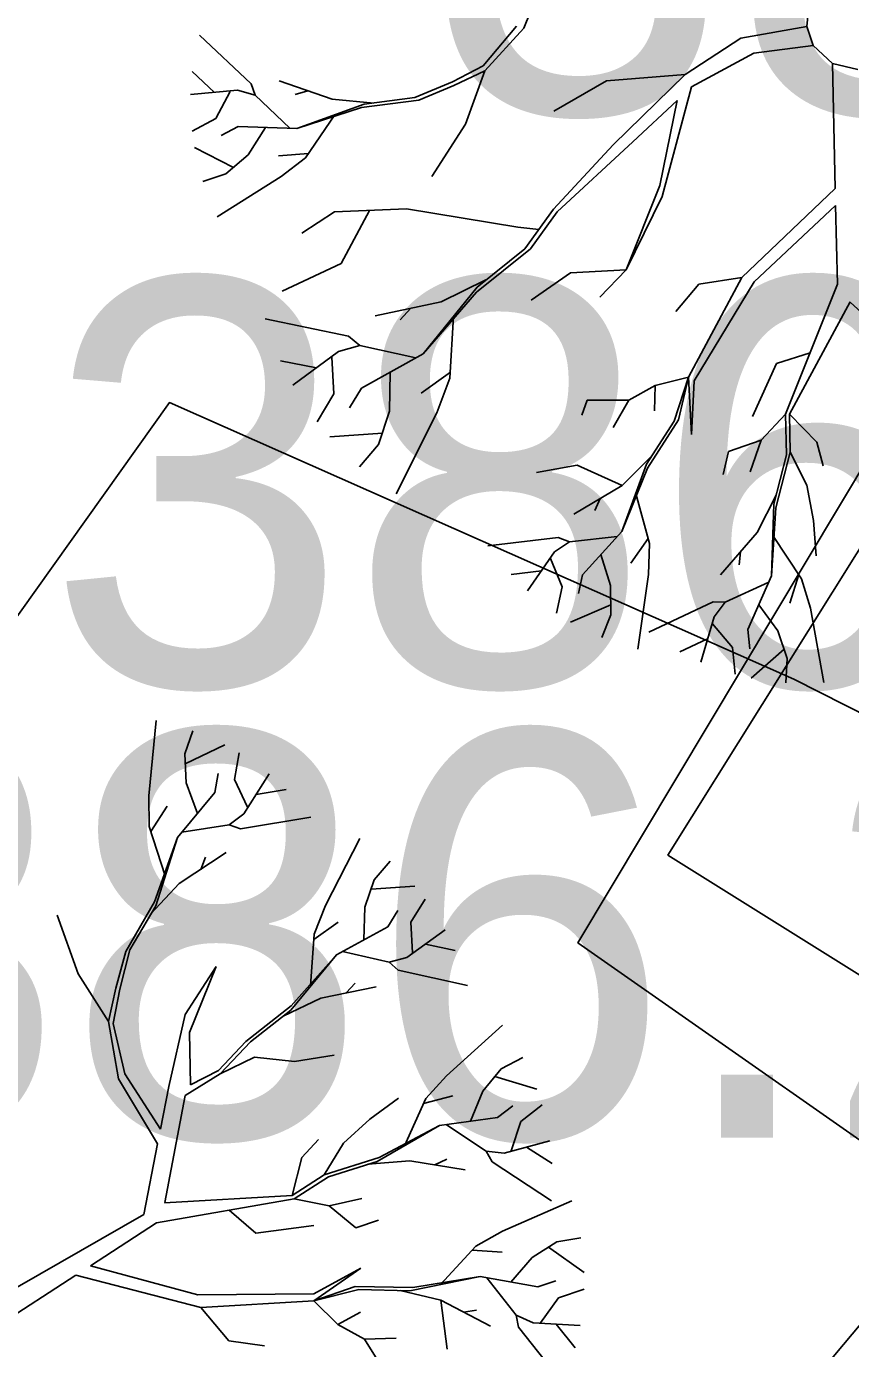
# Model space of a CAD drawing. Extents: x -438233 to -437334, y -1133133 to -1132623.
# Drawn here: x -437568.614 to -437567.096, y -1132701.98 to -1132699.543 of the extents above; entities that cross this region are included whole.
import ezdxf

# ---------------------------------------------------------------- set-up
doc = ezdxf.new("R2010")
doc.units = 0
for name, color, linetype in [('Vrstva 1', 7, 'Continuous'), ('Vrstva 11', 7, 'Continuous'), ('Vrstva 24', 7, 'Continuous'), ('Vrstva 3', 7, 'Continuous'), ('Vrstva 53', 7, 'Continuous'), ('XR$3$Okno', 7, 'Continuous')]:
    doc.layers.add(name, color=color, linetype=linetype)

msp = doc.modelspace()

# ---------------------------------------------------------------- linework, layer by layer
at = {"layer": 'Vrstva 1'}
for p, q in [((-437567.6467, -1132699.4166), (-437567.6979, -1132699.5467)), ((-437567.1731, -1132699.5048), (-437567.1768, -1132699.5435)), ((-437567.7117, -1132699.543), (-437567.7729, -1132699.616)), ((-437567.6979, -1132699.5467), (-437567.7697, -1132699.6253)), ((-437567.2986, -1132699.5648), (-437567.1768, -1132699.5435)), ((-437567.1768, -1132699.5435), (-437567.1651, -1132699.5783)), ((-437568.2002, -1132699.6491), (-437568.2957, -1132699.5594)), ((-437567.401, -1132699.6319), (-437567.2986, -1132699.5648)), ((-437567.2743, -1132699.5927), (-437567.1651, -1132699.5783)), ((-437567.1651, -1132699.5783), (-437567.1298, -1132699.6118)), ((-437567.389, -1132699.6545), (-437567.2743, -1132699.5927)), ((-437568.2676, -1132699.6648), (-437568.3087, -1132699.6265)), ((-437567.7729, -1132699.616), (-437567.8297, -1132699.6452)), ((-437567.7697, -1132699.6253), (-437567.827, -1132699.6518)), ((-437567.7697, -1132699.6253), (-437567.8057, -1132699.7231)), ((-437567.1298, -1132699.6118), (-437567.1246, -1132699.8416)), ((-437567.1298, -1132699.6118), (-437567.083, -1132699.6226)), ((-437568.1928, -1132699.6701), (-437568.2002, -1132699.6491)), ((-437568.051, -1132699.6772), (-437568.149, -1132699.6432)), ((-437567.8297, -1132699.6452), (-437567.8988, -1132699.6743)), ((-437567.8917, -1132699.6792), (-437567.827, -1132699.6518)), ((-437567.546, -1132699.6432), (-437567.6426, -1132699.6995)), ((-437567.401, -1132699.6319), (-437567.546, -1132699.6432)), ((-437567.5338, -1132699.7615), (-437567.401, -1132699.6319)), ((-437567.389, -1132699.6545), (-437567.4434, -1132699.8566)), ((-437568.2252, -1132699.6608), (-437568.3121, -1132699.6689)), ((-437568.2389, -1132699.663), (-437568.2651, -1132699.713)), ((-437568.1928, -1132699.6701), (-437568.2252, -1132699.6608)), ((-437568.1294, -1132699.7309), (-437568.1928, -1132699.6701)), ((-437568.0961, -1132699.6618), (-437568.1191, -1132699.6687)), ((-437567.9745, -1132699.6844), (-437568.051, -1132699.6772)), ((-437567.8988, -1132699.6743), (-437567.9919, -1132699.6866)), ((-437567.9919, -1132699.6866), (-437568.1164, -1132699.7314)), ((-437567.9968, -1132699.6927), (-437568.1164, -1132699.7314)), ((-437567.8917, -1132699.6792), (-437567.9968, -1132699.6927)), ((-437567.4975, -1132699.7556), (-437567.4157, -1132699.6795)), ((-437567.4157, -1132699.6795), (-437567.4478, -1132699.8365)), ((-437568.2651, -1132699.713), (-437568.3092, -1132699.7363)), ((-437568.2242, -1132699.7275), (-437568.2558, -1132699.7439)), ((-437568.1164, -1132699.7314), (-437568.2242, -1132699.7275)), ((-437568.0463, -1132699.7062), (-437568.1005, -1132699.7853)), ((-437567.8057, -1132699.7231), (-437567.8677, -1132699.8198)), ((-437568.1742, -1132699.7294), (-437568.2061, -1132699.7799)), ((-437568.2328, -1132699.8029), (-437568.305, -1132699.7662)), ((-437567.6433, -1132699.8799), (-437567.5338, -1132699.7615)), ((-437567.6364, -1132699.885), (-437567.4975, -1132699.7556)), ((-437568.2061, -1132699.7799), (-437568.247, -1132699.8147)), ((-437568.0948, -1132699.7772), (-437568.1502, -1132699.7816)), ((-437568.1005, -1132699.7853), (-437568.1453, -1132699.8198)), ((-437568.247, -1132699.8147), (-437568.2894, -1132699.8289)), ((-437568.1453, -1132699.8198), (-437568.2631, -1132699.8938)), ((-437567.4478, -1132699.8365), (-437567.5095, -1132699.9916)), ((-437567.1246, -1132699.8416), (-437567.2966, -1132700.006)), ((-437567.4434, -1132699.8566), (-437567.5095, -1132699.9916)), ((-437567.1241, -1132699.8735), (-437567.2736, -1132700.0136)), ((-437567.1241, -1132699.8735), (-437567.1205, -1132700.0183)), ((-437568.0466, -1132699.885), (-437568.1071, -1132699.9242)), ((-437567.914, -1132699.8794), (-437568.0466, -1132699.885)), ((-437567.9821, -1132699.8823), (-437568.0348, -1132699.9803)), ((-437567.709, -1132699.9132), (-437567.914, -1132699.8794)), ((-437567.6962, -1132699.9529), (-437567.6433, -1132699.8799)), ((-437567.6364, -1132699.885), (-437567.6859, -1132699.9531)), ((-437567.709, -1132699.9132), (-437567.6705, -1132699.9176)), ((-437567.6859, -1132699.9531), (-437567.7852, -1132700.0327)), ((-437567.6962, -1132699.9529), (-437567.7842, -1132700.0234)), ((-437568.0348, -1132699.9803), (-437568.1433, -1132700.031)), ((-437567.5095, -1132699.9916), (-437567.6122, -1132699.9975)), ((-437567.5095, -1132699.9916), (-437567.558, -1132700.0421)), ((-437567.7678, -1132700.0102), (-437567.8506, -1132700.0506)), ((-437567.6122, -1132699.9975), (-437567.6847, -1132700.0479)), ((-437567.3755, -1132700.018), (-437567.4181, -1132700.0688)), ((-437567.2966, -1132700.006), (-437567.3951, -1132700.1893)), ((-437567.2736, -1132700.0136), (-437567.3841, -1132700.1964)), ((-437567.2966, -1132700.006), (-437567.3755, -1132700.018)), ((-437567.1205, -1132700.0183), (-437567.216, -1132700.2579)), ((-437567.7842, -1132700.0234), (-437567.8834, -1132700.1467)), ((-437567.7852, -1132700.0327), (-437567.8834, -1132700.1467)), ((-437567.8506, -1132700.0506), (-437567.9721, -1132700.0768)), ((-437567.9062, -1132700.0624), (-437567.9258, -1132700.0837)), ((-437567.0969, -1132700.0506), (-437567.2089, -1132700.2577)), ((-437567.0972, -1132700.0516), (-437566.9487, -1132700.1868)), ((-437568.0211, -1132700.1143), (-437568.1745, -1132700.082)), ((-437567.8278, -1132700.0771), (-437567.8342, -1132700.1917)), ((-437568.0003, -1132700.1315), (-437568.0211, -1132700.1143)), ((-437568.0003, -1132700.1315), (-437568.0392, -1132700.1425)), ((-437567.8971, -1132700.154), (-437568.0003, -1132700.1315)), ((-437568.0801, -1132700.1724), (-437568.1463, -1132700.1592)), ((-437568.0392, -1132700.1425), (-437568.1235, -1132700.2045)), ((-437568.052, -1132700.1528), (-437568.0478, -1132700.2204)), ((-437567.8834, -1132700.1467), (-437567.9968, -1132700.2099)), ((-437567.2329, -1132700.1646), (-437567.277, -1132700.2623)), ((-437567.1709, -1132700.1445), (-437567.2329, -1132700.1646)), ((-437567.9444, -1132700.1805), (-437567.9454, -1132700.2523)), ((-437567.8332, -1132700.1802), (-437567.8873, -1132700.2192)), ((-437567.3951, -1132700.1893), (-437567.4559, -1132700.2047)), ((-437567.3951, -1132700.1893), (-437567.4213, -1132700.2709)), ((-437567.413, -1132700.2684), (-437567.3951, -1132700.1893)), ((-437567.3951, -1132700.1893), (-437567.3895, -1132700.2951)), ((-437567.9968, -1132700.2099), (-437568.0189, -1132700.2461)), ((-437567.8342, -1132700.1917), (-437567.8582, -1132700.2554)), ((-437567.4559, -1132700.2047), (-437567.5044, -1132700.2319)), ((-437567.4559, -1132700.2047), (-437567.4576, -1132700.2515)), ((-437567.3841, -1132700.1964), (-437567.3895, -1132700.2951)), ((-437568.0478, -1132700.2204), (-437568.0787, -1132700.2719)), ((-437567.5813, -1132700.2322), (-437567.5914, -1132700.2594)), ((-437567.5044, -1132700.2319), (-437567.5813, -1132700.2322)), ((-437567.5044, -1132700.2319), (-437567.5333, -1132700.2826)), ((-437567.9454, -1132700.2523), (-437567.9655, -1132700.3135)), ((-437567.8582, -1132700.2554), (-437567.9334, -1132700.4047)), ((-437567.216, -1132700.2579), (-437567.2609, -1132700.3057)), ((-437567.2145, -1132700.3329), (-437567.216, -1132700.2579)), ((-437567.2089, -1132700.2577), (-437567.1584, -1132700.3091)), ((-437567.2089, -1132700.2577), (-437567.2074, -1132700.3277)), ((-437567.4213, -1132700.2709), (-437567.472, -1132700.35)), ((-437567.413, -1132700.2684), (-437567.4701, -1132700.3574)), ((-437567.9586, -1132700.2927), (-437568.0554, -1132700.2998)), ((-437567.2609, -1132700.3057), (-437567.3214, -1132700.3263)), ((-437567.2609, -1132700.3057), (-437567.2812, -1132700.3637)), ((-437567.1584, -1132700.3091), (-437567.1467, -1132700.353)), ((-437567.9655, -1132700.3135), (-437568.0005, -1132700.3547)), ((-437567.4625, -1132700.3348), (-437567.5171, -1132700.3892)), ((-437567.3214, -1132700.3263), (-437567.3312, -1132700.3689)), ((-437567.2145, -1132700.3329), (-437567.2378, -1132700.4238)), ((-437567.2074, -1132700.3277), (-437567.2337, -1132700.4304)), ((-437567.2074, -1132700.3277), (-437567.1768, -1132700.3885)), ((-437567.5999, -1132700.3517), (-437567.6749, -1132700.365)), ((-437567.5171, -1132700.3892), (-437567.5999, -1132700.3517)), ((-437567.472, -1132700.35), (-437567.5174, -1132700.474)), ((-437567.4701, -1132700.3574), (-437567.5174, -1132700.474)), ((-437567.5171, -1132700.3892), (-437567.6061, -1132700.4421)), ((-437567.4919, -1132700.4042), (-437567.4664, -1132700.496)), ((-437567.2334, -1132700.4069), (-437567.2682, -1132700.4755)), ((-437567.1768, -1132700.3885), (-437567.1646, -1132700.4537)), ((-437567.5578, -1132700.4132), (-437567.5676, -1132700.4353)), ((-437567.2378, -1132700.4238), (-437567.242, -1132700.5558)), ((-437567.2337, -1132700.4304), (-437567.242, -1132700.5558)), ((-437567.1646, -1132700.4537), (-437567.1594, -1132700.5186)), ((-437567.5174, -1132700.474), (-437567.5901, -1132700.5539)), ((-437567.2682, -1132700.4755), (-437567.3361, -1132700.5536)), ((-437567.2395, -1132700.4816), (-437567.1864, -1132700.561)), ((-437567.6347, -1132700.4848), (-437567.7643, -1132700.5004)), ((-437567.6137, -1132700.4929), (-437567.6416, -1132700.5117)), ((-437567.6137, -1132700.4929), (-437567.6347, -1132700.4848)), ((-437567.5262, -1132700.4833), (-437567.6137, -1132700.4929)), ((-437567.4689, -1132700.487), (-437567.5012, -1132700.5321)), ((-437567.4664, -1132700.496), (-437567.4684, -1132700.5529)), ((-437567.6416, -1132700.5117), (-437567.6913, -1132700.5835)), ((-437567.6489, -1132700.5235), (-437567.6274, -1132700.5759)), ((-437567.5563, -1132700.5166), (-437567.5382, -1132700.5737)), ((-437567.2991, -1132700.5112), (-437567.3013, -1132700.5352)), ((-437567.6658, -1132700.5465), (-437567.7217, -1132700.5534)), ((-437567.5901, -1132700.5539), (-437567.5977, -1132700.5884)), ((-437567.4684, -1132700.5529), (-437567.488, -1132700.6908)), ((-437567.242, -1132700.5558), (-437567.2856, -1132700.6548)), ((-437567.1918, -1132700.5529), (-437567.2079, -1132700.606)), ((-437567.6274, -1132700.5759), (-437567.6382, -1132700.6247)), ((-437567.5382, -1132700.5737), (-437567.5377, -1132700.6274)), ((-437567.2471, -1132700.5676), (-437567.3272, -1132700.6043)), ((-437567.1864, -1132700.561), (-437567.1704, -1132700.6151)), ((-437567.3495, -1132700.6033), (-437567.4681, -1132700.6592)), ((-437567.3272, -1132700.6043), (-437567.3495, -1132700.6033)), ((-437567.3272, -1132700.6043), (-437567.3476, -1132700.631)), ((-437567.5377, -1132700.609), (-437567.6124, -1132700.6408)), ((-437567.5377, -1132700.6274), (-437567.5546, -1132700.669)), ((-437567.2653, -1132700.609), (-437567.23, -1132700.657)), ((-437567.1704, -1132700.6151), (-437567.1455, -1132700.7523)), ((-437567.3476, -1132700.631), (-437567.3723, -1132700.7146)), ((-437567.3508, -1132700.6443), (-437567.314, -1132700.6876)), ((-437567.3596, -1132700.6717), (-437567.4105, -1132700.696)), ((-437567.2856, -1132700.6548), (-437567.2819, -1132700.6901)), ((-437567.23, -1132700.657), (-437567.2128, -1132700.7077)), ((-437567.314, -1132700.6876), (-437567.3089, -1132700.7369)), ((-437567.2187, -1132700.6906), (-437567.2792, -1132700.744)), ((-437567.2128, -1132700.7077), (-437567.2153, -1132700.7528)), ((-437568.3888, -1132700.9609), (-437568.3753, -1132700.8225)), ((-437568.3226, -1132700.8835), (-437568.3079, -1132700.8411)), ((-437568.3217, -1132700.9019), (-437568.2486, -1132700.8671)), ((-437568.3199, -1132700.9372), (-437568.3226, -1132700.8835)), ((-437568.2308, -1132700.931), (-437568.2224, -1132700.8818)), ((-437568.2675, -1132700.9548), (-437568.2609, -1132700.92)), ((-437568.2139, -1132700.9945), (-437568.1673, -1132700.9208)), ((-437568.2991, -1132700.9935), (-437568.3199, -1132700.9372)), ((-437568.2072, -1132700.9822), (-437568.2308, -1132700.931)), ((-437568.3883, -1132701.0175), (-437568.3888, -1132700.9609)), ((-437568.3361, -1132701.0379), (-437568.2675, -1132700.9548)), ((-437568.1911, -1132700.9585), (-437568.1357, -1132700.9494)), ((-437568.3851, -1132701.0271), (-437568.3552, -1132700.9803)), ((-437568.241, -1132701.0146), (-437568.2139, -1132700.9945)), ((-437568.3586, -1132701.1087), (-437568.3883, -1132701.0175)), ((-437568.3278, -1132701.0281), (-437568.241, -1132701.0146)), ((-437568.241, -1132701.0146), (-437568.2197, -1132701.0219)), ((-437568.2197, -1132701.0219), (-437568.0906, -1132701.0004)), ((-437568.3782, -1132701.1562), (-437568.3361, -1132701.0379)), ((-437568.376, -1132701.1638), (-437568.3361, -1132701.0379)), ((-437568.0637, -1132701.1633), (-437568, -1132701.0396)), ((-437568.3329, -1132701.1224), (-437568.2462, -1132701.0658)), ((-437568.2932, -1132701.0967), (-437568.2847, -1132701.0741)), ((-437567.9738, -1132701.116), (-437567.9441, -1132701.0817)), ((-437567.9911, -1132701.1665), (-437567.9738, -1132701.116)), ((-437568.3849, -1132701.1787), (-437568.3329, -1132701.1224)), ((-437567.9796, -1132701.1329), (-437567.8988, -1132701.1278)), ((-437568.4314, -1132701.2478), (-437568.3782, -1132701.1562)), ((-437568.4236, -1132701.2449), (-437568.376, -1132701.1638)), ((-437568.0845, -1132701.216), (-437568.0637, -1132701.1633)), ((-437567.9061, -1132701.1939), (-437567.8799, -1132701.1515)), ((-437568.5189, -1132701.2892), (-437568.5576, -1132701.1809)), ((-437567.9926, -1132701.2265), (-437567.9911, -1132701.1665)), ((-437567.9488, -1132701.2025), (-437567.9301, -1132701.1724)), ((-437568.085, -1132701.2258), (-437568.0399, -1132701.1939)), ((-437568.0433, -1132701.2542), (-437567.9488, -1132701.2025)), ((-437567.9137, -1132701.2591), (-437567.8432, -1132701.2079)), ((-437567.9032, -1132701.2505), (-437567.9061, -1132701.1939)), ((-437568.0909, -1132701.3115), (-437568.0845, -1132701.216)), ((-437567.8794, -1132701.2344), (-437567.8245, -1132701.2461)), ((-437568.4314, -1132701.2478), (-437568.4493, -1132701.3157)), ((-437568.4236, -1132701.2449), (-437568.4424, -1132701.3174)), ((-437568.1274, -1132701.3561), (-437568.0433, -1132701.2542)), ((-437568.1266, -1132701.3483), (-437568.0433, -1132701.2542)), ((-437568.0321, -1132701.2478), (-437567.9463, -1132701.2679)), ((-437567.9463, -1132701.2679), (-437567.9137, -1132701.2591)), ((-437568.3221, -1132701.364), (-437568.2648, -1132701.2758)), ((-437568.2648, -1132701.2758), (-437568.3141, -1132701.3973)), ((-437567.9463, -1132701.2679), (-437567.9294, -1132701.2821)), ((-437567.9294, -1132701.2821), (-437567.8018, -1132701.3105)), ((-437568.4633, -1132701.3772), (-437568.5189, -1132701.2892)), ((-437568.0252, -1132701.3243), (-437568.009, -1132701.3066)), ((-437568.4633, -1132701.3772), (-437568.4493, -1132701.3157)), ((-437568.4542, -1132701.3806), (-437568.4424, -1132701.3174)), ((-437568.1413, -1132701.3669), (-437568.0718, -1132701.3341)), ((-437568.0718, -1132701.3341), (-437567.9703, -1132701.3132)), ((-437568.2102, -1132701.4137), (-437568.1266, -1132701.3483)), ((-437568.2014, -1132701.4142), (-437568.1274, -1132701.3561)), ((-437568.4446, -1132701.4823), (-437568.4633, -1132701.3772)), ((-437568.4331, -1132701.4735), (-437568.4542, -1132701.3806)), ((-437568.352, -1132701.4967), (-437568.3221, -1132701.364)), ((-437567.8405, -1132701.4769), (-437567.7371, -1132701.3836)), ((-437568.3141, -1132701.3973), (-437568.3123, -1132701.4936)), ((-437568.2102, -1132701.4137), (-437568.2604, -1132701.4671)), ((-437568.2014, -1132701.4142), (-437568.2572, -1132701.4735)), ((-437568.1943, -1132701.4428), (-437568.2572, -1132701.4735)), ((-437568.1943, -1132701.4428), (-437568.1208, -1132701.4507)), ((-437568.1208, -1132701.4507), (-437568.0477, -1132701.4392)), ((-437567.7398, -1132701.4644), (-437567.7001, -1132701.4431)), ((-437568.3672, -1132701.5751), (-437568.4331, -1132701.4735)), ((-437568.2572, -1132701.4735), (-437568.3217, -1132701.5134)), ((-437568.2604, -1132701.4671), (-437568.3123, -1132701.4936)), ((-437567.8784, -1132701.5188), (-437567.8405, -1132701.4769)), ((-437567.7738, -1132701.5056), (-437567.7398, -1132701.4644)), ((-437567.7513, -1132701.4784), (-437567.6739, -1132701.5019)), ((-437568.3726, -1132701.6021), (-437568.4446, -1132701.4823)), ((-437568.3672, -1132701.5751), (-437568.352, -1132701.4967)), ((-437567.7964, -1132701.5609), (-437567.7738, -1132701.5056)), ((-437568.3591, -1132701.7106), (-437568.3217, -1132701.5134)), ((-437567.9816, -1132701.5568), (-437567.9287, -1132701.5183)), ((-437567.9181, -1132701.606), (-437567.8784, -1132701.5188)), ((-437567.8826, -1132701.5279), (-437567.8287, -1132701.5139)), ((-437567.8537, -1132701.5688), (-437567.7469, -1132701.5541)), ((-437567.7469, -1132701.5541), (-437567.7185, -1132701.5325)), ((-437567.7038, -1132701.5612), (-437567.6643, -1132701.5308)), ((-437568.0303, -1132701.6014), (-437567.9816, -1132701.5568)), ((-437567.9681, -1132701.6349), (-437567.8537, -1132701.5688)), ((-437567.9647, -1132701.6278), (-437567.8537, -1132701.5688)), ((-437567.8407, -1132701.5671), (-437567.7677, -1132701.6161)), ((-437567.7212, -1132701.6151), (-437567.7038, -1132701.5612)), ((-437568.3981, -1132701.7329), (-437568.3726, -1132701.6021)), ((-437568.1073, -1132701.6276), (-437568.0762, -1132701.5945)), ((-437568.0659, -1132701.6594), (-437568.0303, -1132701.6014)), ((-437567.7341, -1132701.6195), (-437567.6501, -1132701.5967)), ((-437568.1247, -1132701.6974), (-437568.1073, -1132701.6276)), ((-437568.0659, -1132701.6594), (-437567.9647, -1132701.6278)), ((-437567.7677, -1132701.6161), (-437567.7567, -1132701.6357)), ((-437567.7677, -1132701.6161), (-437567.7341, -1132701.6195)), ((-437567.6932, -1132701.6085), (-437567.6459, -1132701.6388)), ((-437568.0578, -1132701.6629), (-437567.9681, -1132701.6349)), ((-437567.9853, -1132701.6401), (-437567.9083, -1132701.6335)), ((-437567.9083, -1132701.6335), (-437567.8062, -1132701.6501)), ((-437567.8618, -1132701.6411), (-437567.84, -1132701.6305)), ((-437567.7567, -1132701.6357), (-437567.6474, -1132701.7072)), ((-437568.0659, -1132701.6594), (-437568.1247, -1132701.6974)), ((-437568.0578, -1132701.6629), (-437568.121, -1132701.7035)), ((-437568.3599, -1132701.7109), (-437568.1247, -1132701.6974)), ((-437568.3748, -1132701.7481), (-437568.121, -1132701.7035)), ((-437568.241, -1132701.7246), (-437568.1916, -1132701.767)), ((-437568.121, -1132701.7035), (-437568.0566, -1132701.7165)), ((-437568.0566, -1132701.7165), (-437567.9965, -1132701.7033)), ((-437568.0566, -1132701.7165), (-437568.0073, -1132701.7569)), ((-437567.7373, -1132701.7631), (-437567.6097, -1132701.7074)), ((-437568.7313, -1132701.9238), (-437568.3981, -1132701.7329)), ((-437568.4963, -1132701.827), (-437568.3748, -1132701.7481)), ((-437568.0073, -1132701.7569), (-437567.9659, -1132701.7432)), ((-437568.1916, -1132701.767), (-437568.085, -1132701.753)), ((-437567.7866, -1132701.7912), (-437567.7373, -1132701.7631)), ((-437567.8515, -1132701.8616), (-437567.7866, -1132701.7912)), ((-437567.7932, -1132701.7983), (-437567.7378, -1132701.802)), ((-437567.6829, -1132701.8116), (-437567.6376, -1132701.7829)), ((-437567.6528, -1132701.7927), (-437567.5869, -1132701.8397)), ((-437567.6376, -1132701.7829), (-437567.593, -1132701.7753)), ((-437567.7219, -1132701.8571), (-437567.6829, -1132701.8116)), ((-437568.7156, -1132701.9694), (-437568.523, -1132701.8444)), ((-437568.523, -1132701.8444), (-437568.293, -1132701.9042)), ((-437568.4963, -1132701.827), (-437568.2986, -1132701.8807)), ((-437568.0847, -1132701.8785), (-437567.9983, -1132701.8314)), ((-437568.0847, -1132701.8917), (-437567.9983, -1132701.8314)), ((-437567.9081, -1132701.8731), (-437567.7787, -1132701.8466)), ((-437567.9027, -1132701.8674), (-437567.7787, -1132701.8466)), ((-437567.7787, -1132701.8466), (-437567.6724, -1132701.8662)), ((-437568.0085, -1132701.8655), (-437568.0847, -1132701.8917)), ((-437568.0019, -1132701.8711), (-437568.0847, -1132701.8917)), ((-437568.0085, -1132701.8655), (-437567.9027, -1132701.8674)), ((-437568.0019, -1132701.8711), (-437567.9081, -1132701.8731)), ((-437567.766, -1132701.8491), (-437567.7121, -1132701.9184)), ((-437567.6724, -1132701.8662), (-437567.6391, -1132701.8547)), ((-437567.6342, -1132701.8863), (-437567.5871, -1132701.8699)), ((-437568.2986, -1132701.8807), (-437568.0847, -1132701.8785)), ((-437568.293, -1132701.9042), (-437568.0847, -1132701.8917)), ((-437568.0847, -1132701.8917), (-437568.0404, -1132701.9355)), ((-437567.9257, -1132701.8726), (-437567.851, -1132701.8907)), ((-437567.851, -1132701.8907), (-437567.8395, -1132701.9809)), ((-437567.851, -1132701.8907), (-437567.7594, -1132701.9385)), ((-437567.6677, -1132701.9321), (-437567.6342, -1132701.8863)), ((-437568.293, -1132701.9042), (-437568.2413, -1132701.9652)), ((-437568.0404, -1132701.9355), (-437567.9992, -1132701.9125)), ((-437567.8091, -1132701.9128), (-437567.7851, -1132701.9091)), ((-437567.7121, -1132701.9184), (-437567.7079, -1132701.9404)), ((-437567.7121, -1132701.9184), (-437567.6812, -1132701.9321)), ((-437568.0404, -1132701.9355), (-437567.9914, -1132701.9625)), ((-437567.7079, -1132701.9404), (-437567.6263, -1132702.0429)), ((-437567.6812, -1132701.9321), (-437567.5945, -1132701.937)), ((-437567.6388, -1132701.9346), (-437567.6038, -1132701.9784)), ((-437568.2413, -1132701.9652), (-437568.1756, -1132701.9745)), ((-437567.9914, -1132701.9625), (-437567.9331, -1132701.9605)), ((-437567.9914, -1132701.9625), (-437567.951, -1132702.0274))]:
    msp.add_line(p, q, dxfattribs=at)
msp.add_lwpolyline([(-437584.7672, -1132696.5818), (-437581.0425, -1132692.1358), (-437578.7429, -1132694.0624), (-437578.486, -1132693.7558), (-437576.1864, -1132695.6823), (-437574.1314, -1132693.2294), (-437567.9982, -1132698.3676), (-437566.7119, -1132696.8342), (-437564.4165, -1132698.7572), (-437568.9128, -1132704.1241), (-437568.9128, -1132704.1241), (-437569.678, -1132705.0375), (-437574.2649, -1132701.1947), (-437576.3352, -1132703.6459)], close=True, dxfattribs=at)
at = {"layer": 'Vrstva 11'}
msp.add_arc((-437573.5457, -1132697.6344), 8.4267, 296.26349, 345.78816, dxfattribs=at)
at = {"layer": 'Vrstva 24'}
msp.add_lwpolyline([(-437566.5998, -1132701.5913), (-437566.0788, -1132700.7583), (-437566.9118, -1132700.2373), (-437567.4328, -1132701.0703)], close=True, dxfattribs=at)
at = {"layer": 'Vrstva 53'}
msp.add_lwpolyline([(-437570.6298, -1132702.6082), (-437569.3908, -1132701.6963), (-437568.3508, -1132700.2363), (-437567.2008, -1132700.7463), (-437566.3908, -1132701.1563)], dxfattribs=at)
at = {"layer": 'XR$3$Okno'}
msp.add_lwpolyline([(-437566.0788, -1132700.7583), (-437565.2272, -1132699.6872), (-437567.5664, -1132697.8273), (-437571.1661, -1132702.3546), (-437568.9128, -1132704.1241), (-437566.8316, -1132701.769), (-437567.5984, -1132701.2317), (-437566.9362, -1132700.125)], close=True, dxfattribs=at)

# ---------------------------------------------------------------- texts
at = {"layer": 'Vrstva 3'}
for p in [(-437567.8768, -1132699.7033), (-437568.5788, -1132700.7583), (-437569.0998, -1132701.5913)]:
    msp.add_text('386.26 ', height=0.75, dxfattribs=at).set_placement(p)

doc.saveas('drawing.dxf')
